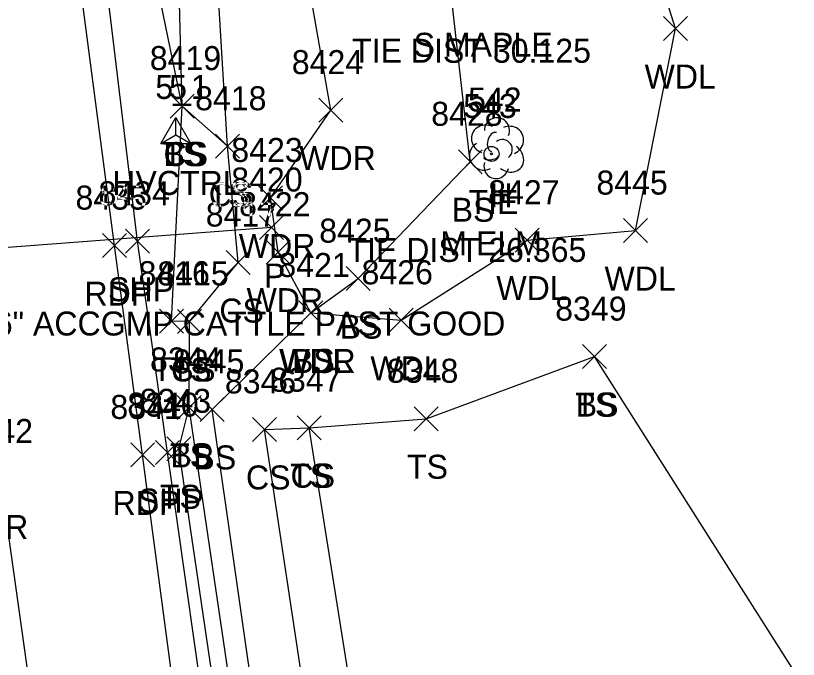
# Model space of a CAD drawing. Extents: x 1439173 to 1457902, y 641926 to 659889.
# Drawn here: x 1448398.9 to 1448464.1, y 645389.3 to 645443 of the extents above; entities that cross this region are included whole.
import ezdxf

# ---------------------------------------------------------------- set-up
doc = ezdxf.new("R2010")
doc.units = 0
for name, color, linetype in [('C_A', 7, 'Continuous'), ('C_C', 7, 'Continuous'), ('C_I', 7, 'Continuous'), ('CBP', 7, 'Continuous'), ('CPSM', 7, 'Continuous'), ('D_A', 7, 'Continuous'), ('D_C', 7, 'Continuous'), ('D_I', 7, 'Continuous'), ('D_TIC', 7, 'Continuous'), ('DCP', 7, 'Continuous'), ('L_A', 7, 'Continuous'), ('L_C', 7, 'Continuous'), ('L_I', 7, 'Continuous'), ('L_TIC', 7, 'Continuous'), ('LAWA', 7, 'Continuous'), ('LELB', 7, 'Continuous'), ('LTD', 7, 'Continuous'), ('P_A', 7, 'Continuous'), ('P_I', 7, 'Continuous'), ('P_TIC', 7, 'Continuous'), ('PET', 7, 'Continuous'), ('PRC', 7, 'Continuous'), ('PSP', 7, 'Continuous')]:
    doc.layers.add(name, color=color, linetype=linetype)

msp = doc.modelspace()

# ---------------------------------------------------------------- linework, layer by layer
at = {"layer": 'CBP'}
for radius in [0.625, 0.0833]:
    msp.add_circle((1448438.564, 645431.462), radius, dxfattribs=at)
at = {"layer": 'CPSM'}
for p, q in [((1448411, 645432.326), (1448412.25, 645434.491)), ((1448411, 645432.326), (1448412.25, 645434.491)), ((1448411, 645432.326), (1448412.25, 645434.491)), ((1448411, 645432.326), (1448412.25, 645434.491)), ((1448411, 645432.326), (1448412.25, 645434.491)), ((1448411, 645432.326), (1448412.25, 645434.491)), ((1448411, 645432.326), (1448412.25, 645434.491)), ((1448411, 645432.326), (1448412.25, 645434.491)), ((1448411, 645432.326), (1448412.25, 645434.491)), ((1448411, 645432.326), (1448412.25, 645434.491)), ((1448411, 645432.326), (1448412.25, 645434.491)), ((1448411, 645432.326), (1448412.25, 645434.491)), ((1448411, 645432.326), (1448412.25, 645434.491)), ((1448411, 645432.326), (1448412.25, 645434.491)), ((1448411, 645432.326), (1448412.25, 645434.491)), ((1448411, 645432.326), (1448412.25, 645434.491)), ((1448411, 645432.326), (1448412.25, 645434.491)), ((1448413.5, 645432.326), (1448412.25, 645434.491)), ((1448412.25, 645433.047), (1448412.25, 645434.491)), ((1448413.5, 645432.326), (1448412.25, 645434.491)), ((1448412.25, 645433.047), (1448412.25, 645434.491)), ((1448413.5, 645432.326), (1448412.25, 645434.491)), ((1448412.25, 645433.047), (1448412.25, 645434.491)), ((1448413.5, 645432.326), (1448412.25, 645434.491)), ((1448412.25, 645433.047), (1448412.25, 645434.491)), ((1448413.5, 645432.326), (1448412.25, 645434.491)), ((1448412.25, 645433.047), (1448412.25, 645434.491)), ((1448413.5, 645432.326), (1448412.25, 645434.491)), ((1448412.25, 645433.047), (1448412.25, 645434.491)), ((1448413.5, 645432.326), (1448412.25, 645434.491)), ((1448412.25, 645433.047), (1448412.25, 645434.491)), ((1448413.5, 645432.326), (1448412.25, 645434.491)), ((1448412.25, 645433.047), (1448412.25, 645434.491)), ((1448413.5, 645432.326), (1448412.25, 645434.491)), ((1448412.25, 645433.047), (1448412.25, 645434.491)), ((1448413.5, 645432.326), (1448412.25, 645434.491)), ((1448412.25, 645433.047), (1448412.25, 645434.491)), ((1448413.5, 645432.326), (1448412.25, 645434.491)), ((1448412.25, 645433.047), (1448412.25, 645434.491)), ((1448413.5, 645432.326), (1448412.25, 645434.491)), ((1448412.25, 645433.047), (1448412.25, 645434.491)), ((1448413.5, 645432.326), (1448412.25, 645434.491)), ((1448412.25, 645433.047), (1448412.25, 645434.491)), ((1448413.5, 645432.326), (1448412.25, 645434.491)), ((1448412.25, 645433.047), (1448412.25, 645434.491)), ((1448413.5, 645432.326), (1448412.25, 645434.491)), ((1448412.25, 645433.047), (1448412.25, 645434.491)), ((1448413.5, 645432.326), (1448412.25, 645434.491)), ((1448412.25, 645433.047), (1448412.25, 645434.491)), ((1448413.5, 645432.326), (1448412.25, 645434.491)), ((1448412.25, 645433.047), (1448412.25, 645434.491)), ((1448411, 645432.326), (1448412.25, 645433.047)), ((1448411, 645432.326), (1448412.25, 645433.047)), ((1448411, 645432.326), (1448412.25, 645433.047)), ((1448411, 645432.326), (1448412.25, 645433.047)), ((1448411, 645432.326), (1448412.25, 645433.047)), ((1448411, 645432.326), (1448412.25, 645433.047)), ((1448411, 645432.326), (1448412.25, 645433.047)), ((1448411, 645432.326), (1448412.25, 645433.047)), ((1448411, 645432.326), (1448412.25, 645433.047)), ((1448411, 645432.326), (1448412.25, 645433.047)), ((1448411, 645432.326), (1448412.25, 645433.047)), ((1448411, 645432.326), (1448412.25, 645433.047)), ((1448411, 645432.326), (1448412.25, 645433.047)), ((1448411, 645432.326), (1448412.25, 645433.047)), ((1448411, 645432.326), (1448412.25, 645433.047)), ((1448411, 645432.326), (1448412.25, 645433.047)), ((1448411, 645432.326), (1448412.25, 645433.047)), ((1448412.25, 645433.047), (1448412.25, 645433.047)), ((1448412.25, 645433.047), (1448413.5, 645432.326)), ((1448412.25, 645433.047), (1448412.25, 645433.047)), ((1448412.25, 645433.047), (1448413.5, 645432.326)), ((1448412.25, 645433.047), (1448412.25, 645433.047)), ((1448412.25, 645433.047), (1448413.5, 645432.326)), ((1448412.25, 645433.047), (1448412.25, 645433.047)), ((1448412.25, 645433.047), (1448413.5, 645432.326)), ((1448412.25, 645433.047), (1448412.25, 645433.047)), ((1448412.25, 645433.047), (1448413.5, 645432.326)), ((1448412.25, 645433.047), (1448412.25, 645433.047)), ((1448412.25, 645433.047), (1448413.5, 645432.326)), ((1448412.25, 645433.047), (1448412.25, 645433.047)), ((1448412.25, 645433.047), (1448413.5, 645432.326)), ((1448412.25, 645433.047), (1448412.25, 645433.047)), ((1448412.25, 645433.047), (1448413.5, 645432.326)), ((1448412.25, 645433.047), (1448412.25, 645433.047)), ((1448412.25, 645433.047), (1448413.5, 645432.326)), ((1448412.25, 645433.047), (1448412.25, 645433.047)), ((1448412.25, 645433.047), (1448413.5, 645432.326)), ((1448412.25, 645433.047), (1448412.25, 645433.047)), ((1448412.25, 645433.047), (1448413.5, 645432.326)), ((1448412.25, 645433.047), (1448412.25, 645433.047)), ((1448412.25, 645433.047), (1448413.5, 645432.326)), ((1448412.25, 645433.047), (1448412.25, 645433.047)), ((1448412.25, 645433.047), (1448413.5, 645432.326)), ((1448412.25, 645433.047), (1448412.25, 645433.047)), ((1448412.25, 645433.047), (1448413.5, 645432.326)), ((1448412.25, 645433.047), (1448412.25, 645433.047)), ((1448412.25, 645433.047), (1448413.5, 645432.326)), ((1448412.25, 645433.047), (1448412.25, 645433.047)), ((1448412.25, 645433.047), (1448413.5, 645432.326)), ((1448412.25, 645433.047), (1448412.25, 645433.047)), ((1448412.25, 645433.047), (1448413.5, 645432.326)), ((1448411, 645432.326), (1448413.5, 645432.326)), ((1448411, 645432.326), (1448413.5, 645432.326)), ((1448411, 645432.326), (1448413.5, 645432.326)), ((1448411, 645432.326), (1448413.5, 645432.326)), ((1448411, 645432.326), (1448413.5, 645432.326)), ((1448411, 645432.326), (1448413.5, 645432.326)), ((1448411, 645432.326), (1448413.5, 645432.326)), ((1448411, 645432.326), (1448413.5, 645432.326)), ((1448411, 645432.326), (1448413.5, 645432.326)), ((1448411, 645432.326), (1448413.5, 645432.326)), ((1448411, 645432.326), (1448413.5, 645432.326)), ((1448411, 645432.326), (1448413.5, 645432.326)), ((1448411, 645432.326), (1448413.5, 645432.326)), ((1448411, 645432.326), (1448413.5, 645432.326)), ((1448411, 645432.326), (1448413.5, 645432.326)), ((1448411, 645432.326), (1448413.5, 645432.326)), ((1448411, 645432.326), (1448413.5, 645432.326))]:
    msp.add_line(p, q, dxfattribs=at)
at = {"layer": 'D_TIC'}
for points in [[(1448419.208, 645424.328), (1448421.208, 645426.328)], [(1448421.208, 645424.328), (1448419.208, 645426.328)]]:
    msp.add_lwpolyline(points, dxfattribs=at)
at = {"layer": 'DCP'}
msp.add_lwpolyline([(1448420.208, 645425.328), (1448363.468, 645421.011)], dxfattribs=at)
at = {"layer": 'L_TIC'}
for points in [[(1448452.903, 645440.913), (1448454.903, 645442.913)], [(1448454.903, 645440.913), (1448452.903, 645442.913)], [(1448411.772, 645434.45), (1448413.772, 645436.45)], [(1448413.772, 645434.45), (1448411.772, 645436.45)], [(1448411.772, 645434.45), (1448413.772, 645436.45)], [(1448413.772, 645434.45), (1448411.772, 645436.45)], [(1448411.772, 645434.45), (1448413.772, 645436.45)], [(1448413.772, 645434.45), (1448411.772, 645436.45)], [(1448424.167, 645434.114), (1448426.167, 645436.114)], [(1448426.167, 645434.114), (1448424.167, 645436.114)], [(1448415.543, 645431.104), (1448417.543, 645433.104)], [(1448417.543, 645431.104), (1448415.543, 645433.104)], [(1448415.543, 645431.104), (1448417.543, 645433.104)], [(1448417.543, 645431.104), (1448415.543, 645433.104)], [(1448435.794, 645429.808), (1448437.794, 645431.808)], [(1448437.794, 645429.808), (1448435.794, 645431.808)], [(1448419.128, 645426.795), (1448421.128, 645428.795)], [(1448421.128, 645426.795), (1448419.128, 645428.795)], [(1448449.564, 645424.075), (1448451.564, 645426.075)], [(1448451.564, 645424.075), (1448449.564, 645426.075)], [(1448440.545, 645423.275), (1448442.545, 645425.275)], [(1448442.545, 645423.275), (1448440.545, 645425.275)], [(1448419.776, 645422.275), (1448421.776, 645424.275)], [(1448421.776, 645422.275), (1448419.776, 645424.275)], [(1448416.43, 645421.41), (1448418.43, 645423.41)], [(1448418.43, 645421.41), (1448416.43, 645423.41)], [(1448426.456, 645420.068), (1448428.456, 645422.068)], [(1448428.456, 645420.068), (1448426.456, 645422.068)], [(1448422.485, 645417.209), (1448424.485, 645419.209)], [(1448424.485, 645417.209), (1448422.485, 645419.209)], [(1448422.485, 645417.209), (1448424.485, 645419.209)], [(1448424.485, 645417.209), (1448422.485, 645419.209)], [(1448422.485, 645417.209), (1448424.485, 645419.209)], [(1448424.485, 645417.209), (1448422.485, 645419.209)], [(1448430.039, 645416.595), (1448432.039, 645418.595)], [(1448432.039, 645416.595), (1448430.039, 645418.595)], [(1448410.882, 645416.523), (1448412.882, 645418.523)], [(1448412.882, 645416.523), (1448410.882, 645418.523)], [(1448412.393, 645416.499), (1448414.393, 645418.499)], [(1448414.393, 645416.499), (1448412.393, 645418.499)], [(1448412.393, 645416.499), (1448414.393, 645418.499)], [(1448414.393, 645416.499), (1448412.393, 645418.499)], [(1448446.135, 645413.57), (1448448.135, 645415.57)], [(1448448.135, 645413.57), (1448446.135, 645415.57)], [(1448446.135, 645413.57), (1448448.135, 645415.57)], [(1448448.135, 645413.57), (1448446.135, 645415.57)], [(1448412.35, 645409.332), (1448414.35, 645411.332)], [(1448414.35, 645409.332), (1448412.35, 645411.332)], [(1448412.35, 645409.332), (1448414.35, 645411.332)], [(1448414.35, 645409.332), (1448412.35, 645411.332)], [(1448414.269, 645409.168), (1448416.269, 645411.168)], [(1448416.269, 645409.168), (1448414.269, 645411.168)], [(1448432.105, 645408.389), (1448434.105, 645410.389)], [(1448434.105, 645408.389), (1448432.105, 645410.389)], [(1448418.647, 645407.498), (1448420.647, 645409.498)], [(1448420.647, 645407.498), (1448418.647, 645409.498)], [(1448422.362, 645407.643), (1448424.362, 645409.643)], [(1448424.362, 645407.643), (1448422.362, 645409.643)], [(1448422.362, 645407.643), (1448424.362, 645409.643)], [(1448424.362, 645407.643), (1448422.362, 645409.643)], [(1448411.498, 645405.883), (1448413.498, 645407.883)], [(1448413.498, 645405.883), (1448411.498, 645407.883)]]:
    msp.add_lwpolyline(points, dxfattribs=at)
at = {"layer": 'LAWA'}
for points in [[(1448423.485, 645418.209), (1448420.776, 645423.275), (1448420.128, 645427.795), (1448425.167, 645435.114), (1448422.898, 645448.143), (1448420.769, 645470.069), (1448421.274, 645498.224), (1448417.527, 645517.329), (1448420.897, 645522.947), (1448426.732, 645524.234), (1448430.824, 645525.773)], [(1448423.485, 645418.209), (1448431.039, 645417.595), (1448441.545, 645424.275), (1448450.564, 645425.075), (1448453.903, 645441.913), (1448444.578, 645471.447), (1448439.168, 645500.958), (1448436.125, 645525.715), (1448430.824, 645525.773)]]:
    msp.add_lwpolyline(points, dxfattribs=at)
at = {"layer": 'LELB'}
for points in [[(1448412.772, 645435.45), (1448410.012, 645448.829), (1448407.82, 645469.275), (1448405.753, 645492.246), (1448403.363, 645510.081), (1448399.666, 645536.294), (1448396.718, 645565.18), (1448393.061, 645605.094), (1448389.618, 645640.479), (1448384.681, 645691.718), (1448381.688, 645742.831), (1448376.05, 645783.939), (1448369.499, 645836.294), (1448364.454, 645888.254), (1448360.023, 645935.407)], [(1448512.349, 644917.158), (1448511.23, 644919.538), (1448509.553, 644933.79), (1448502.256, 644960.228), (1448491.336, 645010.803), (1448488.127, 645017.807), (1448478.355, 645056.877), (1448470.37, 645092.994), (1448464.799, 645118.354), (1448464.645, 645127.843), (1448460.746, 645153.591), (1448450.748, 645193.204), (1448441.765, 645240.467), (1448436.982, 645267.662), (1448430.305, 645304.734), (1448423.369, 645353.673), (1448415.269, 645410.168), (1448423.485, 645418.209), (1448427.456, 645421.068), (1448436.794, 645430.808), (1448434.473, 645451.16), (1448432.325, 645470.244), (1448432.175, 645493.918), (1448426.732, 645524.234)], [(1448416.543, 645432.104), (1448415.454, 645450.049), (1448415.644, 645469.15), (1448416.899, 645497.566), (1448417.527, 645517.329)], [(1448508.547, 644915.843), (1448506.902, 644919.723), (1448506.127, 644933.007), (1448497.071, 644958.789), (1448486.524, 645008.522), (1448474.664, 645056.476), (1448467.339, 645092.489), (1448461.931, 645117.751), (1448460.603, 645127.044), (1448456.025, 645151.83), (1448447.743, 645193.043), (1448438.714, 645239.991), (1448433.719, 645267.461), (1448427.12, 645304.194), (1448420.388, 645353.249), (1448412.498, 645406.883), (1448413.35, 645410.332), (1448413.393, 645417.499), (1448411.882, 645417.523), (1448412.772, 645435.45), (1448412.409, 645449.457), (1448412.685, 645469.232), (1448411.314, 645498.851)], [(1448413.393, 645417.499), (1448417.43, 645422.41), (1448416.543, 645432.104), (1448412.772, 645435.45)], [(1448447.364, 645243.478), (1448446.49, 645269.757), (1448439.391, 645306.848), (1448431.9, 645355.035), (1448423.362, 645408.643), (1448433.105, 645409.389), (1448447.135, 645414.57)], [(1448533.607, 645309.999), (1448518.249, 645332.848), (1448492.433, 645354.819), (1448470.213, 645378.24), (1448447.135, 645414.57)], [(1448512.349, 644917.158), (1448510.824, 644916.694), (1448509.79, 644916.437), (1448509.868, 644918.951), (1448508.333, 644933.24), (1448499.954, 644959.656), (1448488.437, 645008.922), (1448476.294, 645056.539), (1448468.534, 645092.741), (1448462.972, 645117.797), (1448462.351, 645127.292), (1448457.822, 645152.291), (1448448.668, 645193.311), (1448439.877, 645240.112), (1448434.916, 645267.538), (1448428.575, 645304.259), (1448421.734, 645353.371), (1448413.35, 645410.332)], [(1448444.678, 645241.907), (1448440.365, 645268.322), (1448433.822, 645305.544), (1448427.788, 645354.468), (1448419.647, 645408.498), (1448423.362, 645408.643)]]:
    msp.add_lwpolyline(points, dxfattribs=at)
at = {"layer": 'LTD'}
msp.add_line((1448438.967, 645431.998), (1448438.967, 645431.998), dxfattribs=at)
msp.add_line((1448438.967, 645431.998), (1448438.967, 645431.998), dxfattribs=at)
msp.add_arc((1448439.013, 645433.432), 1.047, 335.52715, 180.95627, dxfattribs=at)
for centre, major_axis, ratio, start_param, end_param in [((1448438.175, 645432.664), (1.21, -0.512), 0.895232, 1.570796, 4.712389), ((1448440.008, 645432.581), (-1.141, -0.483), 0.949671, 1.570796, 4.712389), ((1448438.758, 645432.456), (-0.208, -0.792), 0.645439, 3.141593, 6.283185), ((1448437.883, 645431.289), (0.584, -1.042), 0.959034, 3.141593, 6.283185), ((1448439.467, 645431.831), (-0.5, 0.667), 0.989748, 3.141593, 6.283185), ((1448439.967, 645431.165), (-1.09, 0.792), 0.841452, 1.570796, 4.712389), ((1448438.508, 645431.248), (-0.625, -0.083), 0.423636, 0, 3.141593), ((1448438.967, 645430.498), (0.265, 1.061), 0.942809, 1.570796, 4.712389)]:
    msp.add_ellipse(centre, major_axis=major_axis, ratio=ratio, start_param=start_param, end_param=end_param, dxfattribs=at)
at = {"layer": 'P_TIC'}
for points in [[(1448408.055, 645423.186), (1448410.055, 645425.186)], [(1448410.055, 645423.186), (1448408.055, 645425.186)], [(1448406.136, 645422.822), (1448408.136, 645424.822)], [(1448408.136, 645422.822), (1448406.136, 645424.822)], [(1448410.546, 645405.57), (1448412.546, 645407.57)], [(1448412.546, 645405.57), (1448410.546, 645407.57)], [(1448408.477, 645405.376), (1448410.477, 645407.376)], [(1448410.477, 645405.376), (1448408.477, 645407.376)]]:
    msp.add_lwpolyline(points, dxfattribs=at)
at = {"layer": 'PET'}
msp.add_lwpolyline([(1448443.497, 645192.533), (1448434.942, 645239.976), (1448429.991, 645267.411), (1448423.885, 645303.898), (1448416.589, 645352.859), (1448409.477, 645406.376), (1448407.136, 645423.822), (1448401.199, 645468.903), (1448395.517, 645519.789), (1448390.561, 645564.932), (1448385.727, 645605.173), (1448382.234, 645639.772), (1448376.978, 645691.498), (1448372.161, 645742.345), (1448368.415, 645784.442), (1448364.569, 645838.37), (1448359.793, 645887.699), (1448355.354, 645935.308)], dxfattribs=at)
at = {"layer": 'PRC'}
msp.add_lwpolyline([(1448432.038, 645191.012), (1448423.229, 645238.863), (1448418.178, 645266.497), (1448412.464, 645302.647), (1448405.178, 645350.692), (1448397.646, 645404.366), (1448395.391, 645422.982), (1448389.601, 645467.559), (1448383.623, 645518.185), (1448378.275, 645564.481), (1448373.769, 645604.55), (1448370.436, 645638.715), (1448365.009, 645690.621), (1448359.884, 645739.995), (1448355.437, 645783.013), (1448350.364, 645838.064), (1448345.394, 645887.631), (1448340.885, 645937.209)], dxfattribs=at)
at = {"layer": 'PSP'}
msp.add_lwpolyline([(1448445.698, 645193.087), (1448437.06, 645240.005), (1448432.32, 645267.622), (1448425.904, 645304.127), (1448419.152, 645353.019), (1448411.546, 645406.57), (1448409.055, 645424.186), (1448403.657, 645468.943), (1448397.595, 645519.677), (1448392.384, 645565.179), (1448387.871, 645605.215), (1448384.493, 645639.787), (1448379.248, 645691.613), (1448373.952, 645742.407), (1448369.715, 645784.238), (1448364.569, 645838.37)], dxfattribs=at)

# ---------------------------------------------------------------- texts
at = {"layer": 'C_A'}
for s, p in [('HVCTRL', (1448406.943, 645428.047)), ('HVCTRL', (1448406.943, 645428.047)), ('HVCTRL', (1448406.943, 645428.047)), ('HVCTRL', (1448406.943, 645428.047)), ('HVCTRL', (1448406.943, 645428.047)), ('HVCTRL', (1448406.943, 645428.047)), ('HVCTRL', (1448406.943, 645428.047)), ('HVCTRL', (1448406.943, 645428.047)), ('HVCTRL', (1448406.943, 645428.047)), ('HVCTRL', (1448406.943, 645428.047)), ('HVCTRL', (1448406.943, 645428.047)), ('HVCTRL', (1448406.943, 645428.047)), ('HVCTRL', (1448406.943, 645428.047)), ('HVCTRL', (1448406.943, 645428.047)), ('HVCTRL', (1448406.943, 645428.047)), ('HVCTRL', (1448406.943, 645428.047)), ('HVCTRL', (1448406.943, 645428.047)), ('TIE', (1448436.643, 645426.462))]:
    msp.add_text(s, height=2, dxfattribs=at).set_placement(p)
at = {"layer": 'C_C'}
for s, p in [('TIE DIST 30.125', (1448426.932, 645439.061)), ('TIE DIST 26.365', (1448426.548, 645422.462))]:
    msp.add_text(s, height=2, dxfattribs=at).set_placement(p)
at = {"layer": 'C_I'}
for s, p in [('5_1', (1448410.533, 645436.047)), ('5_1', (1448410.533, 645436.047)), ('5_1', (1448410.533, 645436.047)), ('5', (1448411.683, 645436.047)), ('5', (1448411.683, 645436.047)), ('5', (1448411.683, 645436.047)), ('5', (1448411.683, 645436.047)), ('5', (1448411.683, 645436.047)), ('5', (1448411.683, 645436.047)), ('5', (1448411.683, 645436.047)), ('5', (1448411.683, 645436.047)), ('5', (1448411.683, 645436.047)), ('5', (1448411.683, 645436.047)), ('5', (1448411.683, 645436.047)), ('5', (1448411.683, 645436.047)), ('5', (1448411.683, 645436.047)), ('5', (1448411.683, 645436.047)), ('543', (1448436.202, 645434.462))]:
    msp.add_text(s, height=2, dxfattribs=at).set_placement(p)
at = {"layer": 'D_A'}
msp.add_text('P', height=2, dxfattribs=at).set_placement((1448419.586, 645420.328))
at = {"layer": 'D_C'}
msp.add_text('66" ACCGMP CATTLE PAST GOOD', height=2, dxfattribs=at).set_placement((1448395.665, 645416.328))
at = {"layer": 'D_I'}
msp.add_text('8420', height=2, dxfattribs=at).set_placement((1448416.862, 645428.328))
at = {"layer": 'L_A'}
for s, p in [('WDL', (1448451.321, 645436.913)), ('TS', (1448411.181, 645430.45)), ('CS', (1448411.213, 645430.45)), ('BS', (1448411.213, 645430.45)), ('WDR', (1448422.53, 645430.114)), ('TS', (1448414.953, 645427.104)), ('CS', (1448414.984, 645427.104)), ('H', (1448438.4, 645426.998)), ('BS', (1448435.235, 645425.808)), ('WDR', (1448417.49, 645422.795)), ('WDL', (1448447.981, 645420.075)), ('WDL', (1448438.962, 645419.275)), ('WDR', (1448418.139, 645418.275)), ('CS', (1448415.871, 645417.41)), ('BS', (1448425.897, 645416.068)), ('WDR', (1448420.847, 645413.209)), ('WDL', (1448420.902, 645413.209)), ('BS', (1448421.926, 645413.209)), ('TS', (1448410.291, 645412.523)), ('TS', (1448411.802, 645412.499)), ('CS', (1448411.834, 645412.499)), ('WDL', (1448428.457, 645412.595)), ('TS', (1448445.545, 645409.57)), ('BS', (1448445.576, 645409.57)), ('TS', (1448411.76, 645405.332)), ('BS', (1448411.791, 645405.332)), ('BS', (1448413.71, 645405.168)), ('TS', (1448431.514, 645404.389)), ('CS', (1448418.088, 645403.498)), ('TS', (1448421.771, 645403.643)), ('CS', (1448421.803, 645403.643)), ('TS', (1448410.907, 645401.883))]:
    msp.add_text(s, height=2, dxfattribs=at).set_placement(p)
at = {"layer": 'L_C'}
for s, p in [('S MAPLE', (1448432.067, 645439.557)), ('M ELM', (1448434.289, 645422.998))]:
    msp.add_text(s, height=2, dxfattribs=at).set_placement(p)
at = {"layer": 'L_I'}
for s, p in [('8419', (1448410.071, 645438.45)), ('8419', (1448410.071, 645438.45)), ('8419', (1448410.071, 645438.45)), ('8424', (1448421.908, 645438.114)), ('8418', (1448413.85, 645435.104)), ('8418', (1448413.85, 645435.104)), ('542', (1448436.604, 645434.998)), ('8428', (1448433.535, 645433.808)), ('8423', (1448416.868, 645430.795)), ('8445', (1448447.304, 645428.075)), ('8427', (1448438.285, 645427.275)), ('8422', (1448417.517, 645426.275)), ('8417', (1448414.737, 645425.41)), ('8425', (1448424.196, 645424.068)), ('8421', (1448420.792, 645421.209)), ('8421', (1448420.792, 645421.209)), ('8421', (1448420.792, 645421.209)), ('8416', (1448409.134, 645420.523)), ('8415', (1448410.7, 645420.499)), ('8415', (1448410.7, 645420.499)), ('8426', (1448427.724, 645420.595)), ('8349', (1448443.868, 645417.57)), ('8349', (1448443.868, 645417.57)), ('8344', (1448410.091, 645413.332)), ('8344', (1448410.091, 645413.332)), ('8345', (1448412.009, 645413.168)), ('8348', (1448429.845, 645412.389)), ('8346', (1448416.332, 645411.498)), ('8347', (1448420.102, 645411.643)), ('8347', (1448420.102, 645411.643)), ('8343', (1448409.238, 645409.883))]:
    msp.add_text(s, height=2, dxfattribs=at).set_placement(p)
at = {"layer": 'P_A'}
for s, p in [('SHP', (1448406.591, 645419.186)), ('RDP', (1448404.624, 645418.822)), ('SHP', (1448409.081, 645401.57)), ('RDP', (1448406.966, 645401.376)), ('CR', (1448396.079, 645399.366))]:
    msp.add_text(s, height=2, dxfattribs=at).set_placement(p)
at = {"layer": 'P_I'}
for s, p in [('8434', (1448405.795, 645427.186)), ('8435', (1448403.876, 645426.822)), ('8341', (1448406.785, 645409.376)), ('8340', (1448408.199, 645409.57)), ('8342', (1448394.386, 645407.366))]:
    msp.add_text(s, height=2, dxfattribs=at).set_placement(p)

doc.saveas('drawing.dxf')
